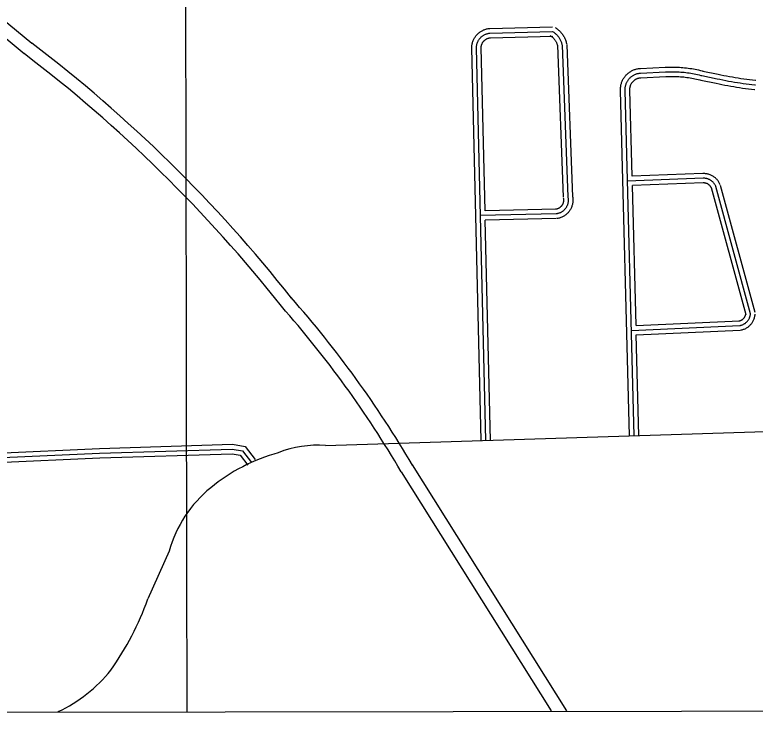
# Model space of a CAD drawing. Extents: x 3313442 to 3351311, y 721974 to 747360.
# Drawn here: x 3343269 to 3345646, y 727351 to 729628 of the extents above; entities that cross this region are included whole.
import ezdxf

# ---------------------------------------------------------------- set-up
doc = ezdxf.new("R2010")
doc.units = 0
for name, color, linetype in [('V-GRID-FRAM', 7, 'Continuous'), ('V-GRID-MAJR', 7, 'Continuous'), ('V-ROAD-CNTR', 7, 'Continuous')]:
    doc.layers.add(name, color=color, linetype=linetype)

msp = doc.modelspace()

# ---------------------------------------------------------------- linework, layer by layer
at = {"layer": 'V-GRID-FRAM'}
msp.add_lwpolyline([(3317558.4, 745536.3), (3349037, 745582.1), (3349071.4, 727396.8), (3317576.9, 727351), (3317558.4, 745536.3)], dxfattribs=at)
at = {"layer": 'V-GRID-MAJR'}
msp.add_spline([(3343822.3, 727389.2), (3343811.7, 733449), (3343801.1, 739510.7), (3343796.8, 742024.4)], degree=3, dxfattribs=at)
at = {"layer": 'V-ROAD-CNTR'}
for points in [[(3342981.2, 729804.3), (3343015.9, 729783.5), (3343116.8, 729710.4), (3343169, 729665.2), (3343323.9, 729537.4)], [(3342919, 729786.8), (3343085.6, 729676.8), (3343208.2, 729578.8), (3343298.7, 729504.3)], [(3344736.2, 729523.3), (3344736.2, 729525.6), (3344736.4, 729528.1), (3344736.7, 729530.7), (3344737.1, 729533.2), (3344737.6, 729535.7), (3344738.2, 729538.2), (3344738.9, 729540.7), (3344739.7, 729543.1), (3344740.6, 729545.5), (3344741.6, 729547.9), (3344742.7, 729550.2), (3344743.9, 729552.5), (3344745.2, 729554.7), (3344746.6, 729556.9), (3344748.1, 729559), (3344749.6, 729561), (3344751.2, 729563), (3344752.9, 729564.9), (3344754.7, 729566.8), (3344756.6, 729568.5), (3344758.5, 729570.2), (3344760.5, 729571.8), (3344762.6, 729573.4), (3344764.7, 729574.8), (3344766.9, 729576.2), (3344769.1, 729577.4), (3344771.4, 729578.6), (3344773.7, 729579.7), (3344776.1, 729580.6), (3344778.5, 729581.5), (3344781, 729582.3), (3344783.5, 729583), (3344786, 729583.6), (3344788.5, 729584), (3344791, 729584.4), (3344792.6, 729584.6)], [(3344793.8, 729584.7), (3344995, 729589.9)], [(3344794.2, 729569.7), (3344995.4, 729575)], [(3344995.4, 729575), (3344997.3, 729573.7), (3344999.3, 729572.5), (3345001.1, 729571.1), (3345002.9, 729569.7), (3345004.7, 729568.2), (3345006.4, 729566.7), (3345008.1, 729565.1), (3345009.7, 729563.4), (3345011.2, 729561.7), (3345012.7, 729560), (3345014.1, 729558.2), (3345015.4, 729556.3), (3345016.7, 729554.4), (3345018, 729552.5), (3345019.1, 729550.5), (3345020.2, 729548.4), (3345021.2, 729546.4), (3345022.1, 729544.3), (3345023, 729542.1), (3345023.8, 729540), (3345024.5, 729537.8), (3345025.2, 729535.6), (3345025.7, 729533.4), (3345026.2, 729531.4)], [(3345003.3, 729587.7), (3345005.5, 729586.3), (3345007.8, 729584.7), (3345010.1, 729583.1), (3345012.4, 729581.4), (3345014.5, 729579.5), (3345016.6, 729577.7), (3345018.6, 729575.7), (3345020.6, 729573.7), (3345022.5, 729571.6), (3345024.3, 729569.4), (3345026.1, 729567.2), (3345027.7, 729564.9), (3345029.3, 729562.6), (3345030.8, 729560.2), (3345032.2, 729557.8), (3345033.5, 729555.3), (3345034.8, 729552.7), (3345035.9, 729550.2), (3345037, 729547.6), (3345038, 729544.9), (3345038.9, 729542.2), (3345039.6, 729539.5), (3345040.3, 729536.8), (3345040.8, 729534.6)], [(3344751.1, 729522.8), (3344751.2, 729524.8), (3344751.4, 729526.7), (3344751.6, 729528.6), (3344751.9, 729530.6), (3344752.3, 729532.5), (3344752.7, 729534.4), (3344753.3, 729536.3), (3344753.9, 729538.1), (3344754.6, 729539.9), (3344755.3, 729541.7), (3344756.2, 729543.5), (3344757.1, 729545.2), (3344758, 729546.9), (3344759.1, 729548.6), (3344760.2, 729550.2), (3344761.4, 729551.7), (3344762.6, 729553.2), (3344763.9, 729554.7), (3344765.3, 729556.1), (3344766.7, 729557.4), (3344768.2, 729558.7), (3344769.7, 729560), (3344771.3, 729561.1), (3344772.9, 729562.2), (3344774.5, 729563.2), (3344776.2, 729564.2), (3344778, 729565.1), (3344779.7, 729565.9), (3344781.6, 729566.7), (3344783.4, 729567.3), (3344785.2, 729567.9), (3344787.1, 729568.4), (3344789, 729568.9), (3344791, 729569.2), (3344792.9, 729569.5), (3344794.2, 729569.7)], [(3344766.1, 729522.3), (3344766.2, 729524), (3344766.3, 729525.3), (3344766.4, 729526.6), (3344766.7, 729527.9), (3344766.9, 729529.3), (3344767.2, 729530.6), (3344767.6, 729531.8), (3344768, 729533.1), (3344768.5, 729534.4), (3344769, 729535.6), (3344769.6, 729536.8), (3344770.2, 729538), (3344770.9, 729539.1), (3344771.6, 729540.3), (3344772.4, 729541.4), (3344773.2, 729542.4), (3344774, 729543.5), (3344774.9, 729544.5), (3344775.8, 729545.4), (3344776.8, 729546.4), (3344777.8, 729547.2), (3344778.9, 729548.1), (3344779.9, 729548.9), (3344781, 729549.6), (3344782.2, 729550.3), (3344783.3, 729551), (3344784.5, 729551.6), (3344785.7, 729552.2), (3344787, 729552.7), (3344788.2, 729553.1), (3344789.5, 729553.5), (3344790.8, 729553.9), (3344792.1, 729554.2), (3344793.4, 729554.4), (3344794.8, 729554.6), (3344795.9, 729554.8)], [(3344794.6, 729554.7), (3344995.8, 729560)], [(3344987.5, 729562.2), (3344989.2, 729561.1), (3344990.7, 729560.2), (3344992.1, 729559.1), (3344993.5, 729558), (3344994.9, 729556.9), (3344996.2, 729555.7), (3344997.5, 729554.5), (3344998.7, 729553.2), (3344999.9, 729551.9), (3345001, 729550.5), (3345002.1, 729549.1), (3345003.2, 729547.7), (3345004.2, 729546.2), (3345005.1, 729544.7), (3345006, 729543.2), (3345006.8, 729541.6), (3345007.6, 729540), (3345008.4, 729538.4), (3345009, 729536.7), (3345009.6, 729535.1), (3345010.2, 729533.4), (3345010.7, 729531.7), (3345011.1, 729529.9), (3345011.5, 729528.2)], [(3345011.2, 729530.8), (3345029.5, 729043.2)], [(3345026.2, 729531.4), (3345044.5, 729043.7)], [(3345041.1, 729532), (3345059.5, 729044.3)], [(3344766.7, 728261.5), (3344736.2, 729522.4)], [(3344781.7, 728261.9), (3344751.1, 729522.8)], [(3344778.8, 728999.6), (3344766.1, 729523.2)], [(3345213.7, 729385.2), (3345213.6, 729387.5), (3345213.6, 729390.2), (3345213.7, 729392.8), (3345213.8, 729395.4), (3345214.1, 729398), (3345214.5, 729400.6), (3345215, 729403.2), (3345215.6, 729405.8), (3345216.3, 729408.3), (3345217.1, 729410.8), (3345218, 729413.3), (3345219, 729415.7), (3345220.1, 729418.1), (3345221.3, 729420.5), (3345222.5, 729422.8), (3345223.9, 729425), (3345225.4, 729427.2), (3345226.9, 729429.4), (3345228.5, 729431.5), (3345230.2, 729433.5), (3345232, 729435.4), (3345233.8, 729437.3), (3345235.7, 729439.1), (3345237.7, 729440.8), (3345239.8, 729442.5), (3345241.9, 729444), (3345244.1, 729445.5), (3345246.3, 729446.9), (3345248.6, 729448.2), (3345250.9, 729449.4), (3345253.3, 729450.6), (3345255.7, 729451.6), (3345258.2, 729452.5), (3345260.7, 729453.3), (3345263.2, 729454.1), (3345265.7, 729454.7), (3345268.3, 729455.3), (3345270.9, 729455.7), (3345273.5, 729456), (3345276.1, 729456.3), (3345277.4, 729456.3)], [(3345277.5, 729456.4), (3345357.2, 729460.2)], [(3345357.2, 729460.2), (3345362.7, 729460.4), (3345368.4, 729460.6), (3345374.1, 729460.8), (3345379.8, 729460.8), (3345385.4, 729460.7), (3345391.1, 729460.6), (3345396.8, 729460.4), (3345402.5, 729460.1), (3345408.1, 729459.7), (3345413.8, 729459.2), (3345419.4, 729458.7), (3345425.1, 729458), (3345430.7, 729457.3), (3345436.3, 729456.5), (3345442, 729455.7), (3345447.6, 729454.7), (3345453.1, 729453.6), (3345458.7, 729452.5), (3345464.3, 729451.3), (3345469.8, 729450), (3345475.3, 729448.7), (3345478.5, 729447.8)], [(3345228.7, 729385.9), (3345228.6, 729387.9), (3345228.6, 729390), (3345228.6, 729392), (3345228.8, 729394), (3345229, 729396.1), (3345229.3, 729398.1), (3345229.7, 729400.1), (3345230.2, 729402.1), (3345230.7, 729404.1), (3345231.3, 729406), (3345232, 729407.9), (3345232.8, 729409.8), (3345233.6, 729411.7), (3345234.6, 729413.5), (3345235.5, 729415.3), (3345236.6, 729417), (3345237.7, 729418.8), (3345238.9, 729420.4), (3345240.2, 729422), (3345241.5, 729423.6), (3345242.9, 729425.1), (3345244.3, 729426.6), (3345245.8, 729428), (3345247.3, 729429.3), (3345248.9, 729430.6), (3345250.6, 729431.8), (3345252.3, 729432.9), (3345254, 729434), (3345255.8, 729435), (3345257.6, 729436), (3345259.4, 729436.9), (3345261.3, 729437.7), (3345263.2, 729438.4), (3345265.1, 729439), (3345267.1, 729439.6), (3345269.1, 729440.1), (3345271.1, 729440.5), (3345273.1, 729440.9), (3345275.1, 729441.1), (3345277.2, 729441.3), (3345278.2, 729441.4)], [(3345278.2, 729441.4), (3345357.9, 729445.2)], [(3345357.9, 729445.2), (3345363.3, 729445.5), (3345368.8, 729445.6), (3345374.3, 729445.8), (3345379.7, 729445.8), (3345385.2, 729445.7), (3345390.6, 729445.6), (3345396.1, 729445.4), (3345401.6, 729445.1), (3345407, 729444.7), (3345412.4, 729444.3), (3345417.9, 729443.8), (3345423.3, 729443.2), (3345428.7, 729442.5), (3345434.1, 729441.7), (3345439.5, 729440.8), (3345444.9, 729439.9), (3345450.3, 729438.9), (3345455.6, 729437.8), (3345461, 729436.7), (3345466.3, 729435.4), (3345471.6, 729434.1), (3345474.7, 729433.3)], [(3345474.7, 729433.3), (3345523.7, 729423.2)], [(3345477.7, 729448), (3345526.7, 729437.9)], [(3345526.8, 729437.9), (3345536, 729435.9), (3345545.1, 729434.1), (3345554.3, 729432.3), (3345563.4, 729430.6), (3345572.6, 729428.9), (3345581.8, 729427.4), (3345591, 729425.9), (3345600.2, 729424.5), (3345609.5, 729423.2), (3345618.7, 729421.9), (3345628, 729420.7), (3345637.2, 729419.6), (3345646.5, 729418.6), (3345647.9, 729418.5)], [(3345243.7, 729386.5), (3345243.6, 729388.3), (3345243.6, 729389.7), (3345243.6, 729391.2), (3345243.7, 729392.6), (3345243.9, 729394.1), (3345244.1, 729395.5), (3345244.4, 729397), (3345244.7, 729398.4), (3345245.1, 729399.8), (3345245.5, 729401.2), (3345246, 729402.5), (3345246.6, 729403.9), (3345247.2, 729405.2), (3345247.8, 729406.5), (3345248.5, 729407.8), (3345249.3, 729409), (3345250.1, 729410.3), (3345250.9, 729411.5), (3345251.8, 729412.6), (3345252.8, 729413.7), (3345253.8, 729414.8), (3345254.8, 729415.8), (3345255.8, 729416.8), (3345256.9, 729417.8), (3345258.1, 729418.7), (3345259.2, 729419.6), (3345260.4, 729420.4), (3345261.7, 729421.2), (3345262.9, 729421.9), (3345264.2, 729422.5), (3345265.6, 729423.2), (3345266.9, 729423.7), (3345268.3, 729424.3), (3345269.6, 729424.7), (3345271, 729425.1), (3345272.4, 729425.5), (3345273.9, 729425.8), (3345275.3, 729426), (3345276.8, 729426.2), (3345278.3, 729426.3), (3345279.1, 729426.4)], [(3345279, 729426.4), (3345358.6, 729430.2)], [(3345358.6, 729430.2), (3345364, 729430.5), (3345369.2, 729430.7), (3345374.5, 729430.8), (3345379.7, 729430.8), (3345384.9, 729430.7), (3345390.2, 729430.6), (3345395.4, 729430.4), (3345400.7, 729430.1), (3345405.9, 729429.8), (3345411.1, 729429.3), (3345416.3, 729428.8), (3345421.5, 729428.3), (3345426.7, 729427.6), (3345431.9, 729426.9), (3345437.1, 729426), (3345442.3, 729425.2), (3345447.4, 729424.2), (3345452.5, 729423.2), (3345457.7, 729422), (3345462.8, 729420.9), (3345467.9, 729419.6), (3345470.9, 729418.8)], [(3345471.7, 729418.6), (3345520.7, 729408.5)], [(3345520.5, 729408.6), (3345529.9, 729406.6), (3345539.2, 729404.7), (3345548.6, 729402.8), (3345558.1, 729401.1), (3345567.5, 729399.4), (3345576.9, 729397.8), (3345586.4, 729396.2), (3345595.8, 729394.8), (3345605.3, 729393.4), (3345614.8, 729392.2), (3345624.3, 729391), (3345633.8, 729389.8), (3345643.3, 729388.8), (3345644.8, 729388.6)], [(3345523.7, 729423.2), (3345532.9, 729421.3), (3345542.2, 729419.4), (3345551.5, 729417.6), (3345560.7, 729415.8), (3345570.1, 729414.2), (3345579.4, 729412.6), (3345588.7, 729411.1), (3345598, 729409.6), (3345607.4, 729408.3), (3345616.8, 729407), (3345626.1, 729405.8), (3345635.5, 729404.7), (3345644.9, 729403.7), (3345646.4, 729403.6)], [(3345242.6, 728276.6), (3345213.7, 729385.5)], [(3345257.6, 728277), (3345228.7, 729385.9)], [(3345250.9, 729110.1), (3345243.7, 729386.3)], [(3345478.5, 729103.7), (3345236.3, 729094.5)], [(3345477.9, 729118.7), (3345250.9, 729110.1)], [(3345533.8, 729082.7), (3345532.9, 729084.7), (3345531.8, 729087), (3345530.7, 729089.2), (3345529.4, 729091.3), (3345528, 729093.4), (3345526.6, 729095.5), (3345525, 729097.4), (3345523.4, 729099.3), (3345521.7, 729101.2), (3345519.9, 729102.9), (3345518, 729104.6), (3345516.1, 729106.2), (3345514.1, 729107.7), (3345512, 729109.1), (3345509.9, 729110.5), (3345507.7, 729111.7), (3345505.5, 729112.9), (3345503.2, 729113.9), (3345500.9, 729114.9), (3345498.6, 729115.7), (3345496.2, 729116.5), (3345493.8, 729117.1), (3345491.3, 729117.6), (3345488.9, 729118.1), (3345486.4, 729118.4), (3345483.9, 729118.6), (3345481.4, 729118.7), (3345479, 729118.8), (3345478.1, 729118.7)], [(3345520, 729076.8), (3345519.3, 729078.5), (3345518.5, 729080.2), (3345517.6, 729081.8), (3345516.6, 729083.4), (3345515.6, 729085), (3345514.5, 729086.5), (3345513.4, 729087.9), (3345512.2, 729089.3), (3345510.9, 729090.7), (3345509.6, 729092), (3345508.2, 729093.3), (3345506.8, 729094.4), (3345505.3, 729095.6), (3345503.8, 729096.6), (3345502.2, 729097.6), (3345500.6, 729098.5), (3345498.9, 729099.4), (3345497.2, 729100.2), (3345495.5, 729100.9), (3345493.8, 729101.5), (3345492, 729102), (3345490.2, 729102.5), (3345488.4, 729102.9), (3345486.6, 729103.3), (3345484.7, 729103.5), (3345482.9, 729103.7), (3345481, 729103.7), (3345479.2, 729103.7), (3345478.5, 729103.7)], [(3345479, 729088.7), (3345251.6, 729080.1)], [(3345263.3, 728631), (3345251.6, 729080.1)], [(3345506.2, 729070.9), (3345505.6, 729072.3), (3345505.1, 729073.4), (3345504.5, 729074.4), (3345503.9, 729075.5), (3345503.2, 729076.5), (3345502.5, 729077.5), (3345501.8, 729078.4), (3345501, 729079.3), (3345500.2, 729080.2), (3345499.3, 729081.1), (3345498.4, 729081.9), (3345497.5, 729082.7), (3345496.5, 729083.4), (3345495.5, 729084.1), (3345494.5, 729084.7), (3345493.4, 729085.3), (3345492.3, 729085.9), (3345491.3, 729086.4), (3345490.1, 729086.9), (3345489, 729087.3), (3345487.8, 729087.6), (3345486.7, 729088), (3345485.5, 729088.2), (3345484.3, 729088.4), (3345483.1, 729088.6), (3345481.9, 729088.7), (3345480.7, 729088.7), (3345479.3, 729088.7), (3345478.9, 729088.7)], [(3345630.8, 728668.9), (3345520, 729076.8)], [(3345645.3, 728672.8), (3345534.5, 729080.7)], [(3345616.4, 728665), (3345505.5, 729072.8)], [(3345029.9, 729040.6), (3345030.2, 729039), (3345030.4, 729037.8), (3345030.6, 729036.5), (3345030.7, 729035.3), (3345030.7, 729034.1), (3345030.7, 729032.8), (3345030.7, 729031.5), (3345030.6, 729030.3), (3345030.4, 729029.1), (3345030.2, 729027.8), (3345029.9, 729026.6), (3345029.6, 729025.4), (3345029.3, 729024.2), (3345028.9, 729023), (3345028.4, 729021.8), (3345027.9, 729020.7), (3345027.3, 729019.6), (3345026.7, 729018.5), (3345026.1, 729017.4), (3345025.4, 729016.4), (3345024.6, 729015.4), (3345023.8, 729014.4), (3345023, 729013.4), (3345022.1, 729012.5), (3345021.2, 729011.7), (3345020.3, 729010.8), (3345019.3, 729010), (3345018.3, 729009.3), (3345017.3, 729008.6), (3345016.2, 729007.9), (3345015.1, 729007.3), (3345014, 729006.7), (3345012.9, 729006.2), (3345011.7, 729005.8), (3345010.5, 729005.3), (3345009.3, 729005), (3345008.1, 729004.6), (3345006.9, 729004.4), (3345005.6, 729004.1), (3345004.8, 729004)], [(3345044.5, 729043.7), (3345044.9, 729041.9), (3345045.2, 729040), (3345045.5, 729038.2), (3345045.7, 729036.3), (3345045.7, 729034.4), (3345045.7, 729032.5), (3345045.7, 729030.6), (3345045.5, 729028.7), (3345045.3, 729026.9), (3345044.9, 729025), (3345044.6, 729023.1), (3345044.1, 729021.3), (3345043.5, 729019.5), (3345042.9, 729017.7), (3345042.2, 729016), (3345041.4, 729014.3), (3345040.6, 729012.6), (3345039.7, 729010.9), (3345038.7, 729009.3), (3345037.6, 729007.7), (3345036.5, 729006.2), (3345035.3, 729004.7), (3345034.1, 729003.3), (3345032.8, 729002), (3345031.4, 729000.6), (3345030, 728999.4), (3345028.5, 728998.2), (3345027, 728997.1), (3345025.5, 728996), (3345023.9, 728995), (3345022.2, 728994.1), (3345020.5, 728993.2), (3345018.8, 728992.4), (3345017.1, 728991.7), (3345015.3, 728991.1), (3345013.5, 728990.5), (3345011.6, 728990.1), (3345009.8, 728989.6), (3345007.9, 728989.3), (3345006.9, 728989.2)], [(3345059.2, 729046.9), (3345059.7, 729044.7), (3345060.1, 729042.3), (3345060.4, 729039.8), (3345060.6, 729037.2), (3345060.7, 729034.7), (3345060.7, 729032.2), (3345060.6, 729029.7), (3345060.4, 729027.2), (3345060.1, 729024.7), (3345059.7, 729022.2), (3345059.2, 729019.7), (3345058.5, 729017.3), (3345057.8, 729014.8), (3345056.9, 729012.5), (3345056, 729010.1), (3345055, 729007.8), (3345053.8, 729005.6), (3345052.6, 729003.3), (3345051.3, 729001.2), (3345049.9, 728999.1), (3345048.4, 728997.1), (3345046.8, 728995.1), (3345045.2, 728993.2), (3345043.4, 728991.4), (3345041.6, 728989.6), (3345039.7, 728987.9), (3345037.7, 728986.4), (3345035.7, 728984.8), (3345033.6, 728983.4), (3345031.5, 728982.1), (3345029.3, 728980.9), (3345027, 728979.7), (3345024.7, 728978.7), (3345022.4, 728977.7), (3345020, 728976.9), (3345017.6, 728976.1), (3345015.2, 728975.5), (3345012.7, 728974.9), (3345010.3, 728974.5), (3345009.1, 728974.3)], [(3345006.9, 728989.2), (3344764.2, 728984.3)], [(3345006.6, 729004.2), (3344778.8, 728999.6)], [(3345007.2, 728974.2), (3344779.6, 728969.6)], [(3344796.7, 728262.3), (3344779.6, 728969.6)], [(3345593.7, 728645.8), (3345595.2, 728646.1), (3345596.3, 728646.4), (3345597.4, 728646.7), (3345598.5, 728647), (3345599.6, 728647.5), (3345600.7, 728647.9), (3345601.7, 728648.4), (3345602.7, 728649), (3345603.7, 728649.6), (3345604.7, 728650.2), (3345605.6, 728650.9), (3345606.5, 728651.6), (3345607.4, 728652.4), (3345608.2, 728653.2), (3345609, 728654.1), (3345609.8, 728654.9), (3345610.5, 728655.8), (3345611.2, 728656.8), (3345611.8, 728657.7), (3345612.4, 728658.7), (3345613, 728659.8), (3345613.5, 728660.8), (3345614, 728661.9), (3345614.4, 728662.9), (3345614.8, 728664), (3345615.1, 728665.2), (3345615.4, 728666.3), (3345615.6, 728667.4), (3345615.7, 728668.6), (3345615.9, 728669.9), (3345615.9, 728670)], [(3345596.6, 728631.1), (3345598.4, 728631.4), (3345600.1, 728631.8), (3345601.9, 728632.3), (3345603.6, 728632.9), (3345605.3, 728633.6), (3345607, 728634.3), (3345608.6, 728635.1), (3345610.2, 728636), (3345611.8, 728636.9), (3345613.3, 728637.9), (3345614.7, 728639), (3345616.2, 728640.2), (3345617.5, 728641.4), (3345618.8, 728642.6), (3345620.1, 728643.9), (3345621.3, 728645.3), (3345622.4, 728646.7), (3345623.5, 728648.2), (3345624.5, 728649.7), (3345625.5, 728651.3), (3345626.3, 728652.9), (3345627.1, 728654.5), (3345627.9, 728656.2), (3345628.5, 728657.9), (3345629.1, 728659.6), (3345629.6, 728661.3), (3345630, 728663.1), (3345630.4, 728664.9), (3345630.6, 728666.7), (3345630.8, 728668.5), (3345630.8, 728668.9)], [(3345599.4, 728616.3), (3345601.6, 728616.8), (3345604, 728617.3), (3345606.3, 728618), (3345608.7, 728618.8), (3345611, 728619.7), (3345613.3, 728620.7), (3345615.5, 728621.8), (3345617.7, 728623), (3345619.8, 728624.3), (3345621.9, 728625.6), (3345623.9, 728627.1), (3345625.8, 728628.7), (3345627.7, 728630.3), (3345629.5, 728632), (3345631.2, 728633.8), (3345632.8, 728635.7), (3345634.4, 728637.6), (3345635.8, 728639.6), (3345637.2, 728641.7), (3345638.5, 728643.8), (3345639.7, 728646), (3345640.7, 728648.2), (3345641.7, 728650.5), (3345642.6, 728652.8), (3345643.4, 728655.1), (3345644.1, 728657.5), (3345644.7, 728659.9), (3345645.1, 728662.4), (3345645.5, 728664.8), (3345645.8, 728667.2), (3345645.8, 728667.8)], [(3345248.7, 728615.3), (3345596.6, 728631.1)], [(3345263.3, 728631), (3345595.9, 728646.1)], [(3345264.1, 728601), (3345597.3, 728616.1)], [(3345272.5, 728277.4), (3345264.1, 728601)], [(3344266.3, 728245.5), (3345711.6, 728291.5), (3346184.8, 728292.3)], [(3343209.6, 728221.4), (3343540.7, 728236), (3343968.5, 728249.5), (3344008.6, 728242.6), (3344041.2, 728200.8)], [(3340866.5, 728098.6), (3342318.2, 728167), (3343541.2, 728221), (3343967.4, 728234.4), (3344000.3, 728228.8), (3344029.4, 728191.6)], [(3343210.8, 728191.4), (3343541.8, 728206), (3343966.4, 728219.4), (3343992.1, 728215), (3344017.6, 728182.4)], [(3344545, 728183.4), (3345039.7, 727393.8)], [(3344509.6, 728161.2), (3344990.4, 727393.7)], [(3343764.2, 727906.7), (3343696.3, 727753)]]:
    msp.add_lwpolyline(points, dxfattribs=at)
for centre, radius, start, end in [((3340507.2, 725835.4), 4651.8, 38.3037, 52.7336), ((3340507.2, 725835.4), 4610.1, 38.3037, 52.7336), ((3341577.2, 726444.4), 3439.8, 30.3475, 41.43), ((3341577.2, 726444.4), 3398, 30.3475, 41.43), ((3344240, 727908), 338.5, 85.5406, 111.6529), ((3344274.3, 727649.3), 595.1, 105.5191, 129.2336), ((3344153.3, 727796.7), 404.3, 129.1599, 164.2072), ((3342803, 728072.4), 948.7, 324.7459, 340.3289), ((3343211.7, 727815), 467.1, 294.927, 321.5833)]:
    msp.add_arc(centre, radius, start, end, dxfattribs=at)

doc.saveas('drawing.dxf')
